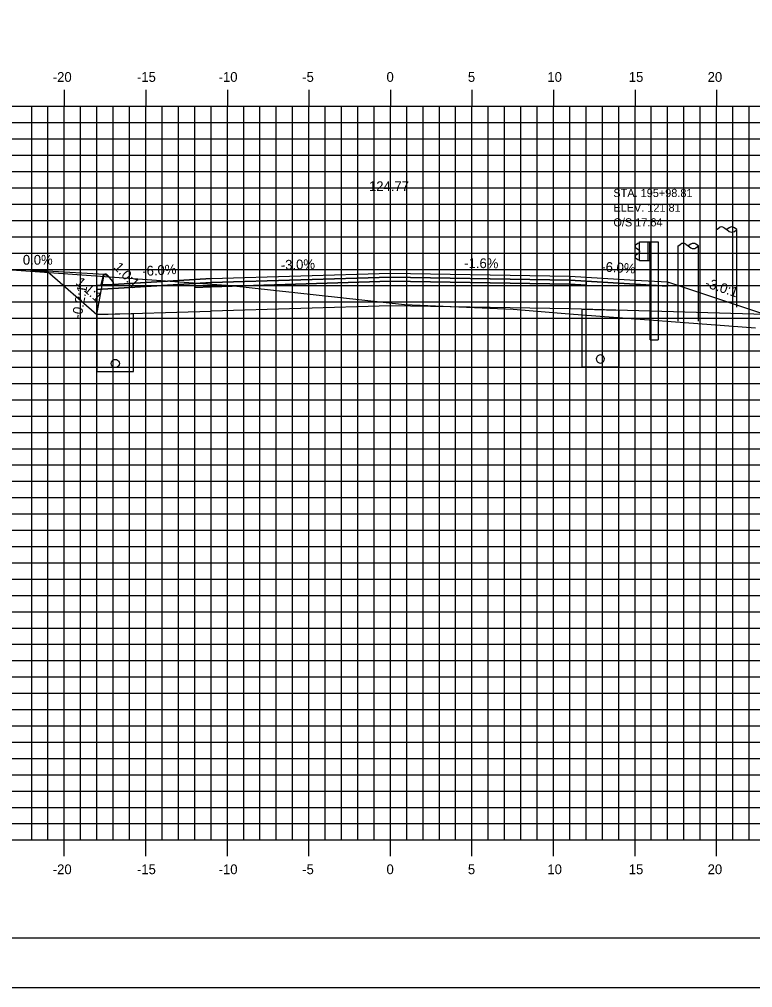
# Model space of a CAD drawing. Extents: x 850598 to 870284, y 366541 to 366651.
# Drawn here: x 863490 to 863535, y 366541.2 to 366600.6 of the extents above; entities that cross this region are included whole.
import ezdxf

# ---------------------------------------------------------------- set-up
doc = ezdxf.new("R2010")
doc.units = 0
for name, color, linetype in [('ANNOTATION', 7, 'Continuous'), ('BORDER', 7, 'Continuous'), ('D_Curb_Type_3M2_Lt', 7, 'Continuous'), ('D_Drainage_Underdrain', 7, 'Continuous'), ('D_Drainage_Underdrain_06in', 7, 'Continuous'), ('D_Guardrail_Beam_Rt', 7, 'Continuous'), ('D_Roadway_Berm', 7, 'Continuous'), ('D_Roadway_Centerline', 7, 'Continuous'), ('D_Roadway_Centerline_Text', 7, 'Continuous'), ('D_Roadway_Edge_Shoulder', 7, 'Continuous'), ('D_Roadway_Edge_TW', 7, 'Continuous'), ('D_Roadway_Pavement', 7, 'Continuous'), ('D_Roadway_SlopeLines', 7, 'Continuous'), ('D_Roadway_SubGrade', 7, 'Continuous'), ('D_Text_Monospaced', 7, 'Continuous'), ('D_Utilities_Pole_Joint', 7, 'Continuous'), ('H_V ANNOTATION', 7, 'Continuous'), ('MAJOR', 7, 'Continuous'), ('MINOR', 7, 'Continuous'), ('PLOT BOUNDARY', 7, 'Continuous'), ('S_Roadway_Centerline', 7, 'Continuous'), ('S_Utilities_Pole_Power', 7, 'Continuous')]:
    doc.layers.add(name, color=color, linetype=linetype)

msp = doc.modelspace()

# ---------------------------------------------------------------- linework, layer by layer
at = {"layer": 'BORDER'}
msp.add_line((863467.777, 366544.225), (863627.777, 366544.225), dxfattribs=at)
at = {"layer": 'D_Curb_Type_3M2_Lt'}
for p, q in [((863495.135, 366584.796), (863495.027, 366584.302)), ((863495.271, 366584.925), (863495.275, 366584.925)), ((863495.777, 366584.469), (863495.422, 366584.871)), ((863495.777, 366584.302), (863495.777, 366584.469)), ((863495.027, 366584.302), (863495.777, 366584.302))]:
    msp.add_line(p, q, dxfattribs=at)
msp.add_arc((863495.297, 366584.761), 0.167, 41.38705, 167.66476, dxfattribs=at)
at = {"layer": 'D_Drainage_Underdrain'}
for points in [[(863526.777, 366582.729), (863526.777, 366579.228), (863524.527, 366579.228), (863524.527, 366582.774)], [(863494.777, 366582.452), (863494.777, 366578.952), (863497.027, 366578.952), (863497.027, 366582.497)]]:
    msp.add_lwpolyline(points, close=True, dxfattribs=at)
at = {"layer": 'D_Drainage_Underdrain_06in'}
for points in [[(863495.902, 366579.702), (863495.979, 366579.69), (863496.049, 366579.654), (863496.104, 366579.599), (863496.139, 366579.529), (863496.152, 366579.452), (863496.139, 366579.375), (863496.104, 366579.305), (863496.049, 366579.25), (863495.979, 366579.214), (863495.902, 366579.202), (863495.824, 366579.214), (863495.755, 366579.25), (863495.699, 366579.305), (863495.664, 366579.375), (863495.652, 366579.452), (863495.664, 366579.529), (863495.699, 366579.599), (863495.755, 366579.654), (863495.824, 366579.69)], [(863525.652, 366579.978), (863525.574, 366579.966), (863525.505, 366579.93), (863525.449, 366579.875), (863525.414, 366579.805), (863525.402, 366579.728), (863525.414, 366579.651), (863525.449, 366579.581), (863525.505, 366579.526), (863525.574, 366579.49), (863525.652, 366579.478), (863525.729, 366579.49), (863525.799, 366579.526), (863525.854, 366579.581), (863525.889, 366579.651), (863525.902, 366579.728), (863525.889, 366579.805), (863525.854, 366579.875), (863525.799, 366579.93), (863525.729, 366579.966)]]:
    msp.add_lwpolyline(points, close=True, dxfattribs=at)
at = {"layer": 'D_Guardrail_Beam_Rt'}
for p, q in [((863527.957, 366586.81), (863527.814, 366586.71)), ((863528.047, 366586.83), (863527.974, 366586.817)), ((863528.047, 366586.904), (863528.735, 366586.904)), ((863528.047, 366585.737), (863528.047, 366586.904)), ((863528.568, 366586.904), (863528.568, 366585.737)), ((863528.672, 366586.904), (863528.672, 366585.737)), ((863528.735, 366586.904), (863529.206, 366586.904)), ((863528.735, 366586.904), (863528.735, 366585.737)), ((863529.206, 366586.904), (863529.206, 366580.904)), ((863527.814, 366586.567), (863528.009, 366586.431)), ((863528.009, 366586.211), (863527.814, 366586.075)), ((863528.043, 366586.366), (863528.043, 366586.275)), ((863527.814, 366585.932), (863527.957, 366585.832)), ((863527.974, 366585.825), (863528.047, 366585.812)), ((863528.735, 366585.737), (863528.047, 366585.737)), ((863528.714, 366580.904), (863528.714, 366585.737)), ((863528.714, 366580.904), (863529.206, 366580.904))]:
    msp.add_line(p, q, dxfattribs=at)
for centre, major_axis, start_param, end_param in [((863527.981, 366586.776), (-0.0417, 0), 4.886922, 5.323254), ((863527.864, 366586.638), (-0.0877, 0), 5.323254, 7.243116), ((863527.964, 366586.366), (0.0789, 0), 0, 0.959931), ((863527.964, 366586.275), (0.0789, 0), 5.323254, 6.283185), ((863527.864, 366586.003), (-0.0877, 0), 5.323254, 7.243116), ((863527.981, 366585.866), (-0.0417, 0), 0.959931, 1.396263)]:
    msp.add_ellipse(centre, major_axis=major_axis, ratio=0.995501, start_param=start_param, end_param=end_param, dxfattribs=at)
at = {"layer": 'D_Roadway_Berm'}
msp.add_lwpolyline([(863495.231, 366584.901), (863491.731, 366585.111)], dxfattribs=at)
at = {"layer": 'D_Roadway_Centerline'}
msp.add_lwpolyline([(863490.729, 366585.111), (863491.731, 366585.111), (863494.777, 366582.452), (863495.231, 366584.901), (863495.322, 366584.902), (863495.4, 366584.856), (863495.77, 366584.469), (863495.777, 366584.302), (863501.777, 366584.662), (863512.777, 366584.992), (863523.777, 366584.811), (863527.777, 366584.571), (863529.777, 366584.451), (863535.777, 366582.451), (863583.299, 366568.225), (863593.481, 366565.177), (863603.343, 366562.225), (863607.343, 366562.225)], dxfattribs=at)
at = {"layer": 'D_Roadway_Edge_Shoulder'}
for points in [[(863501.777, 366584.662), (863495.777, 366584.302), (863494.777, 366584.242), (863494.777, 366583.992), (863500.777, 366584.352), (863501.777, 366584.412)], [(863523.777, 366584.811), (863527.777, 366584.571), (863527.777, 366584.571), (863529.777, 366584.451), (863529.777, 366584.201), (863524.777, 366584.501), (863523.777, 366584.561)]]:
    msp.add_lwpolyline(points, close=True, dxfattribs=at)
at = {"layer": 'D_Roadway_Edge_TW'}
msp.add_lwpolyline([(863501.777, 366584.412), (863501.777, 366584.662), (863512.777, 366584.992), (863523.777, 366584.811), (863523.777, 366584.561), (863512.777, 366584.742)], close=True, dxfattribs=at)
at = {"layer": 'D_Roadway_Pavement'}
for points in [[(863501.777, 366584.412), (863500.777, 366584.352), (863500.777, 366584.102), (863501.777, 366584.162)], [(863501.777, 366584.162), (863501.777, 366584.412), (863512.777, 366584.742), (863523.777, 366584.561), (863523.777, 366584.311), (863512.777, 366584.492)], [(863523.777, 366584.561), (863524.777, 366584.501), (863524.777, 366584.251), (863523.777, 366584.311)]]:
    msp.add_lwpolyline(points, close=True, dxfattribs=at)
at = {"layer": 'D_Roadway_SlopeLines'}
msp.add_lwpolyline([(863491.731, 366585.111), (863490.729, 366585.111)], dxfattribs=at)
at = {"layer": 'D_Roadway_SubGrade'}
for points in [[(863501.777, 366582.662), (863501.777, 366584.162), (863512.777, 366584.492), (863523.777, 366584.311), (863523.777, 366582.811), (863512.777, 366582.992)], [(863523.777, 366584.311), (863524.777, 366584.251), (863524.777, 366584.501), (863529.777, 366584.201), (863529.777, 366584.451), (863535.777, 366582.451), (863523.777, 366582.811)], [(863501.777, 366584.162), (863500.777, 366584.102), (863500.777, 366584.352), (863494.777, 366583.992), (863494.777, 366582.452), (863501.777, 366582.662)]]:
    msp.add_lwpolyline(points, close=True, dxfattribs=at)
at = {"layer": 'D_Utilities_Pole_Joint'}
for p, q in [((863532.777, 366587.664), (863532.933, 366587.774)), ((863532.777, 366582.906), (863532.777, 366587.664)), ((863533.245, 366587.774), (863533.401, 366587.664)), ((863533.557, 366587.774), (863533.401, 366587.664)), ((863533.401, 366587.664), (863533.557, 366587.553)), ((863534.027, 366587.664), (863533.87, 366587.774)), ((863533.87, 366587.553), (863534.027, 366587.664)), ((863534.027, 366582.906), (863534.027, 366587.664))]:
    msp.add_line(p, q, dxfattribs=at)
for centre, start, end in [((863533.089, 366587.554), 90, 125.26439), ((863533.089, 366587.554), 54.73561, 90), ((863533.714, 366587.554), 90, 125.26439), ((863533.714, 366587.775), 234.73561, 270), ((863533.714, 366587.554), 54.73561, 90), ((863533.714, 366587.775), 270, 305.26439)]:
    msp.add_arc(centre, 0.271, start, end, dxfattribs=at)
at = {"layer": 'MAJOR'}
for p, q in [((863492.777, 366596.227), (863492.777, 366595.225)), ((863492.777, 366596.227), (863492.777, 366595.225)), ((863497.777, 366596.227), (863497.777, 366595.225)), ((863497.777, 366596.227), (863497.777, 366595.225)), ((863502.777, 366596.227), (863502.777, 366595.225)), ((863502.777, 366596.227), (863502.777, 366595.225)), ((863507.777, 366596.227), (863507.777, 366595.225)), ((863507.777, 366596.227), (863507.777, 366595.225)), ((863512.777, 366596.227), (863512.777, 366595.225)), ((863512.777, 366596.227), (863512.777, 366595.225)), ((863517.777, 366596.227), (863517.777, 366595.225)), ((863517.777, 366596.227), (863517.777, 366595.225)), ((863522.777, 366596.227), (863522.777, 366595.225)), ((863522.777, 366596.227), (863522.777, 366595.225)), ((863527.777, 366596.227), (863527.777, 366595.225)), ((863527.777, 366596.227), (863527.777, 366595.225)), ((863532.777, 366596.227), (863532.777, 366595.225)), ((863532.777, 366596.227), (863532.777, 366595.225)), ((863472.777, 366595.225), (863612.777, 366595.225)), ((863472.777, 366595.225), (863612.777, 366595.225)), ((863472.777, 366595.225), (863612.777, 366595.225)), ((863472.777, 366595.225), (863612.777, 366595.225)), ((863492.777, 366550.225), (863492.777, 366595.225)), ((863492.777, 366550.225), (863492.777, 366595.225)), ((863497.777, 366550.225), (863497.777, 366595.225)), ((863497.777, 366550.225), (863497.777, 366595.225)), ((863502.777, 366550.225), (863502.777, 366595.225)), ((863502.777, 366550.225), (863502.777, 366595.225)), ((863507.777, 366550.225), (863507.777, 366595.225)), ((863507.777, 366550.225), (863507.777, 366595.225)), ((863512.777, 366550.225), (863512.777, 366595.225)), ((863512.777, 366550.225), (863512.777, 366595.225)), ((863517.777, 366550.225), (863517.777, 366595.225)), ((863517.777, 366550.225), (863517.777, 366595.225)), ((863522.777, 366550.225), (863522.777, 366595.225)), ((863522.777, 366550.225), (863522.777, 366595.225)), ((863527.777, 366550.225), (863527.777, 366595.225)), ((863527.777, 366550.225), (863527.777, 366595.225)), ((863532.777, 366550.225), (863532.777, 366595.225)), ((863532.777, 366550.225), (863532.777, 366595.225)), ((863472.777, 366590.225), (863612.777, 366590.225)), ((863472.777, 366590.225), (863612.777, 366590.225)), ((863472.777, 366585.225), (863612.777, 366585.225)), ((863472.777, 366585.225), (863612.777, 366585.225)), ((863472.777, 366580.225), (863612.777, 366580.225)), ((863472.777, 366580.225), (863612.777, 366580.225)), ((863472.777, 366575.225), (863612.777, 366575.225)), ((863472.777, 366575.225), (863612.777, 366575.225)), ((863472.777, 366570.225), (863612.777, 366570.225)), ((863472.777, 366570.225), (863612.777, 366570.225)), ((863472.777, 366565.225), (863612.777, 366565.225)), ((863472.777, 366565.225), (863612.777, 366565.225)), ((863472.777, 366560.225), (863612.777, 366560.225)), ((863472.777, 366560.225), (863612.777, 366560.225)), ((863472.777, 366555.225), (863612.777, 366555.225)), ((863472.777, 366555.225), (863612.777, 366555.225)), ((863472.777, 366550.225), (863612.777, 366550.225)), ((863472.777, 366550.225), (863612.777, 366550.225)), ((863472.777, 366550.225), (863612.777, 366550.225)), ((863472.777, 366550.225), (863612.777, 366550.225)), ((863492.777, 366549.223), (863492.777, 366550.225)), ((863492.777, 366549.223), (863492.777, 366550.225)), ((863497.777, 366549.223), (863497.777, 366550.225)), ((863497.777, 366549.223), (863497.777, 366550.225)), ((863502.777, 366549.223), (863502.777, 366550.225)), ((863502.777, 366549.223), (863502.777, 366550.225)), ((863507.777, 366549.223), (863507.777, 366550.225)), ((863507.777, 366549.223), (863507.777, 366550.225)), ((863512.777, 366549.223), (863512.777, 366550.225)), ((863512.777, 366549.223), (863512.777, 366550.225)), ((863517.777, 366549.223), (863517.777, 366550.225)), ((863517.777, 366549.223), (863517.777, 366550.225)), ((863522.777, 366549.223), (863522.777, 366550.225)), ((863522.777, 366549.223), (863522.777, 366550.225)), ((863527.777, 366549.223), (863527.777, 366550.225)), ((863527.777, 366549.223), (863527.777, 366550.225)), ((863532.777, 366549.223), (863532.777, 366550.225)), ((863532.777, 366549.223), (863532.777, 366550.225))]:
    msp.add_line(p, q, dxfattribs=at)
at = {"layer": 'MINOR'}
for p, q in [((863490.777, 366550.225), (863490.777, 366595.225)), ((863490.777, 366550.225), (863490.777, 366595.225)), ((863491.777, 366550.225), (863491.777, 366595.225)), ((863491.777, 366550.225), (863491.777, 366595.225)), ((863493.777, 366550.225), (863493.777, 366595.225)), ((863493.777, 366550.225), (863493.777, 366595.225)), ((863494.777, 366550.225), (863494.777, 366595.225)), ((863494.777, 366550.225), (863494.777, 366595.225)), ((863495.777, 366550.225), (863495.777, 366595.225)), ((863495.777, 366550.225), (863495.777, 366595.225)), ((863496.777, 366550.225), (863496.777, 366595.225)), ((863496.777, 366550.225), (863496.777, 366595.225)), ((863498.777, 366550.225), (863498.777, 366595.225)), ((863498.777, 366550.225), (863498.777, 366595.225)), ((863499.777, 366550.225), (863499.777, 366595.225)), ((863499.777, 366550.225), (863499.777, 366595.225)), ((863500.777, 366550.225), (863500.777, 366595.225)), ((863500.777, 366550.225), (863500.777, 366595.225)), ((863501.777, 366550.225), (863501.777, 366595.225)), ((863501.777, 366550.225), (863501.777, 366595.225)), ((863503.777, 366550.225), (863503.777, 366595.225)), ((863503.777, 366550.225), (863503.777, 366595.225)), ((863504.777, 366550.225), (863504.777, 366595.225)), ((863504.777, 366550.225), (863504.777, 366595.225)), ((863505.777, 366550.225), (863505.777, 366595.225)), ((863505.777, 366550.225), (863505.777, 366595.225)), ((863506.777, 366550.225), (863506.777, 366595.225)), ((863506.777, 366550.225), (863506.777, 366595.225)), ((863508.777, 366550.225), (863508.777, 366595.225)), ((863508.777, 366550.225), (863508.777, 366595.225)), ((863509.777, 366550.225), (863509.777, 366595.225)), ((863509.777, 366550.225), (863509.777, 366595.225)), ((863510.777, 366550.225), (863510.777, 366595.225)), ((863510.777, 366550.225), (863510.777, 366595.225)), ((863511.777, 366550.225), (863511.777, 366595.225)), ((863511.777, 366550.225), (863511.777, 366595.225)), ((863513.777, 366550.225), (863513.777, 366595.225)), ((863513.777, 366550.225), (863513.777, 366595.225)), ((863514.777, 366550.225), (863514.777, 366595.225)), ((863514.777, 366550.225), (863514.777, 366595.225)), ((863515.777, 366550.225), (863515.777, 366595.225)), ((863515.777, 366550.225), (863515.777, 366595.225)), ((863516.777, 366550.225), (863516.777, 366595.225)), ((863516.777, 366550.225), (863516.777, 366595.225)), ((863518.777, 366550.225), (863518.777, 366595.225)), ((863518.777, 366550.225), (863518.777, 366595.225)), ((863519.777, 366550.225), (863519.777, 366595.225)), ((863519.777, 366550.225), (863519.777, 366595.225)), ((863520.777, 366550.225), (863520.777, 366595.225)), ((863520.777, 366550.225), (863520.777, 366595.225)), ((863521.777, 366550.225), (863521.777, 366595.225)), ((863521.777, 366550.225), (863521.777, 366595.225)), ((863523.777, 366550.225), (863523.777, 366595.225)), ((863523.777, 366550.225), (863523.777, 366595.225)), ((863524.777, 366550.225), (863524.777, 366595.225)), ((863524.777, 366550.225), (863524.777, 366595.225)), ((863525.777, 366550.225), (863525.777, 366595.225)), ((863525.777, 366550.225), (863525.777, 366595.225)), ((863526.777, 366550.225), (863526.777, 366595.225)), ((863526.777, 366550.225), (863526.777, 366595.225)), ((863528.777, 366550.225), (863528.777, 366595.225)), ((863528.777, 366550.225), (863528.777, 366595.225)), ((863529.777, 366550.225), (863529.777, 366595.225)), ((863529.777, 366550.225), (863529.777, 366595.225)), ((863530.777, 366550.225), (863530.777, 366595.225)), ((863530.777, 366550.225), (863530.777, 366595.225)), ((863531.777, 366550.225), (863531.777, 366595.225)), ((863531.777, 366550.225), (863531.777, 366595.225)), ((863533.777, 366550.225), (863533.777, 366595.225)), ((863533.777, 366550.225), (863533.777, 366595.225)), ((863534.777, 366550.225), (863534.777, 366595.225)), ((863534.777, 366550.225), (863534.777, 366595.225)), ((863472.777, 366594.225), (863612.777, 366594.225)), ((863472.777, 366594.225), (863612.777, 366594.225)), ((863472.777, 366593.225), (863612.777, 366593.225)), ((863472.777, 366593.225), (863612.777, 366593.225)), ((863472.777, 366592.225), (863612.777, 366592.225)), ((863472.777, 366592.225), (863612.777, 366592.225)), ((863472.777, 366591.225), (863612.777, 366591.225)), ((863472.777, 366591.225), (863612.777, 366591.225)), ((863472.777, 366589.225), (863612.777, 366589.225)), ((863472.777, 366589.225), (863612.777, 366589.225)), ((863472.777, 366588.225), (863612.777, 366588.225)), ((863472.777, 366588.225), (863612.777, 366588.225)), ((863472.777, 366587.225), (863612.777, 366587.225)), ((863472.777, 366587.225), (863612.777, 366587.225)), ((863472.777, 366586.225), (863612.777, 366586.225)), ((863472.777, 366586.225), (863612.777, 366586.225)), ((863472.777, 366584.225), (863612.777, 366584.225)), ((863472.777, 366584.225), (863612.777, 366584.225)), ((863472.777, 366583.225), (863612.777, 366583.225)), ((863472.777, 366583.225), (863612.777, 366583.225)), ((863472.777, 366582.225), (863612.777, 366582.225)), ((863472.777, 366582.225), (863612.777, 366582.225)), ((863472.777, 366581.225), (863612.777, 366581.225)), ((863472.777, 366581.225), (863612.777, 366581.225)), ((863472.777, 366579.225), (863612.777, 366579.225)), ((863472.777, 366579.225), (863612.777, 366579.225)), ((863472.777, 366578.225), (863612.777, 366578.225)), ((863472.777, 366578.225), (863612.777, 366578.225)), ((863472.777, 366577.225), (863612.777, 366577.225)), ((863472.777, 366577.225), (863612.777, 366577.225)), ((863472.777, 366576.225), (863612.777, 366576.225)), ((863472.777, 366576.225), (863612.777, 366576.225)), ((863472.777, 366574.225), (863612.777, 366574.225)), ((863472.777, 366574.225), (863612.777, 366574.225)), ((863472.777, 366573.225), (863612.777, 366573.225)), ((863472.777, 366573.225), (863612.777, 366573.225)), ((863472.777, 366572.225), (863612.777, 366572.225)), ((863472.777, 366572.225), (863612.777, 366572.225)), ((863472.777, 366571.225), (863612.777, 366571.225)), ((863472.777, 366571.225), (863612.777, 366571.225)), ((863472.777, 366569.225), (863612.777, 366569.225)), ((863472.777, 366569.225), (863612.777, 366569.225)), ((863472.777, 366568.225), (863612.777, 366568.225)), ((863472.777, 366568.225), (863612.777, 366568.225)), ((863472.777, 366567.225), (863612.777, 366567.225)), ((863472.777, 366567.225), (863612.777, 366567.225)), ((863472.777, 366566.225), (863612.777, 366566.225)), ((863472.777, 366566.225), (863612.777, 366566.225)), ((863472.777, 366564.225), (863612.777, 366564.225)), ((863472.777, 366564.225), (863612.777, 366564.225)), ((863472.777, 366563.225), (863612.777, 366563.225)), ((863472.777, 366563.225), (863612.777, 366563.225)), ((863472.777, 366562.225), (863612.777, 366562.225)), ((863472.777, 366562.225), (863612.777, 366562.225)), ((863472.777, 366561.225), (863612.777, 366561.225)), ((863472.777, 366561.225), (863612.777, 366561.225)), ((863472.777, 366559.225), (863612.777, 366559.225)), ((863472.777, 366559.225), (863612.777, 366559.225)), ((863472.777, 366558.225), (863612.777, 366558.225)), ((863472.777, 366558.225), (863612.777, 366558.225)), ((863472.777, 366557.225), (863612.777, 366557.225)), ((863472.777, 366557.225), (863612.777, 366557.225)), ((863472.777, 366556.225), (863612.777, 366556.225)), ((863472.777, 366556.225), (863612.777, 366556.225)), ((863472.777, 366554.225), (863612.777, 366554.225)), ((863472.777, 366554.225), (863612.777, 366554.225)), ((863472.777, 366553.225), (863612.777, 366553.225)), ((863472.777, 366553.225), (863612.777, 366553.225)), ((863472.777, 366552.225), (863612.777, 366552.225)), ((863472.777, 366552.225), (863612.777, 366552.225)), ((863472.777, 366551.225), (863612.777, 366551.225)), ((863472.777, 366551.225), (863612.777, 366551.225))]:
    msp.add_line(p, q, dxfattribs=at)
at = {"layer": 'PLOT BOUNDARY'}
msp.add_lwpolyline([(863459.683, 366541.166), (863629.683, 366541.166), (863629.683, 366651.166), (863459.683, 366651.166)], close=True, dxfattribs=at)
at = {"layer": 'S_Roadway_Centerline'}
msp.add_lwpolyline([(863472.777, 366586.832), (863476.255, 366586.435), (863480.689, 366586.016), (863484.987, 366585.524), (863502.987, 366584.228), (863513.645, 366583.069), (863520.3, 366582.777), (863523.747, 366582.502), (863535.168, 366581.643)], dxfattribs=at)
at = {"layer": 'S_Utilities_Pole_Power'}
for p, q in [((863530.421, 366586.658), (863530.577, 366586.768)), ((863530.889, 366586.768), (863531.045, 366586.658)), ((863531.202, 366586.768), (863531.045, 366586.658)), ((863531.671, 366586.658), (863531.514, 366586.768)), ((863530.421, 366582.038), (863530.417, 366586.658)), ((863531.045, 366586.658), (863531.202, 366586.547)), ((863531.514, 366586.547), (863531.671, 366586.658)), ((863531.671, 366582.038), (863531.667, 366586.658))]:
    msp.add_line(p, q, dxfattribs=at)
for centre, start, end in [((863530.733, 366586.547), 90, 125.26439), ((863530.733, 366586.547), 54.73561, 90), ((863531.358, 366586.547), 90, 125.26439), ((863531.358, 366586.547), 54.73561, 90), ((863531.358, 366586.768), 234.73561, 270), ((863531.358, 366586.768), 270, 305.26439)]:
    msp.add_arc(centre, 0.271, start, end, dxfattribs=at)

# ---------------------------------------------------------------- texts
at = {"layer": 'ANNOTATION'}
msp.add_text('0.0%', height=0.6, dxfattribs=at).set_placement((863490.235, 366585.511))
for s, rotation, p in [('1.0:1', 313.67771, (863495.768, 366585.319)), ('-3.0%', 1.71836, (863506.065, 366585.191)), ('-1.6%', 359.05471, (863517.298, 366585.318)), ('-6.0%', 356.56637, (863525.694, 366585.097)), ('-6.0%', 3.43363, (863497.574, 366584.812)), ('1.1:1', 318.8813, (863493.435, 366584.351)), ('-3.0:1', 341.56507, (863532.03, 366584.154)), ('-0.2:1', 79.47956, (863493.817, 366582.163))]:
    msp.add_text(s, height=0.6, rotation=rotation, dxfattribs=at).set_placement(p)
at = {"layer": 'D_Roadway_Centerline'}
for s, p in [('C', (863512.771, 366584.992)), ('C', (863512.771, 366584.992)), ('L', (863512.777, 366584.985)), ('L', (863512.777, 366584.985))]:
    msp.add_text(s, height=0.0146, dxfattribs=at).set_placement(p)
at = {"layer": 'D_Roadway_Centerline_Text'}
msp.add_text('124.77', height=0.6, dxfattribs=at).set_placement((863511.46, 366590.024))
at = {"layer": 'D_Text_Monospaced'}
for s, height, p in [('STA. 195+98.81', 0.49998, (863526.451, 366589.659)), ('ELEV. 121.81', 0.49998, (863526.451, 366588.759)), ('O/S 17.64', 0.5, (863526.451, 366587.859))]:
    msp.add_text(s, height=height, dxfattribs=at).set_placement(p)
at = {"layer": 'H_V ANNOTATION'}
for s, p in [('-20', (863492.07, 366596.725)), ('-15', (863497.233, 366596.725)), ('-10', (863502.241, 366596.725)), ('-5', (863507.367, 366596.725)), ('0', (863512.536, 366596.725)), ('5', (863517.528, 366596.725)), ('10', (863522.402, 366596.725)), ('15', (863527.394, 366596.725)), ('20', (863532.231, 366596.725)), ('-20', (863492.07, 366548.125)), ('-15', (863497.233, 366548.125)), ('-10', (863502.241, 366548.125)), ('-5', (863507.367, 366548.125)), ('0', (863512.536, 366548.125)), ('5', (863517.528, 366548.125)), ('10', (863522.402, 366548.125)), ('15', (863527.394, 366548.125)), ('20', (863532.231, 366548.125))]:
    msp.add_text(s, height=0.6, dxfattribs=at).set_placement(p)

doc.saveas('drawing.dxf')
